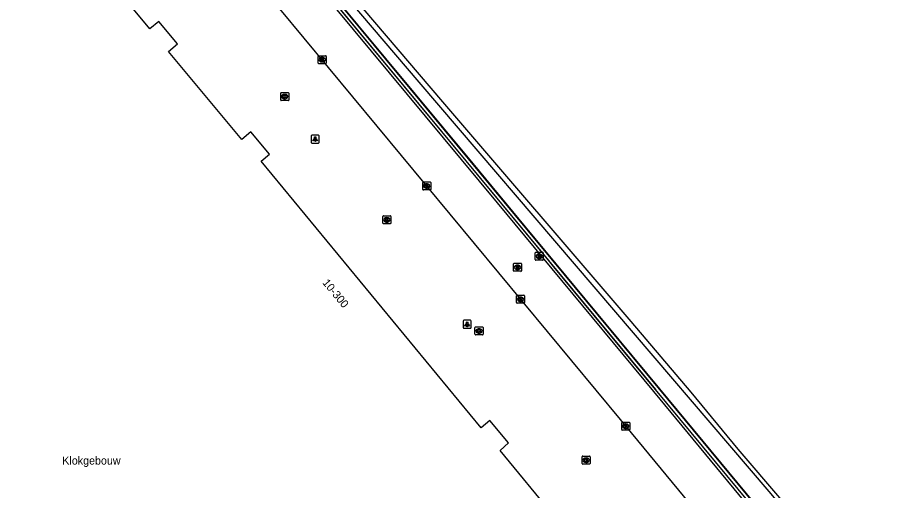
# Model space of a CAD drawing. Extents: x 159489 to 160304, y 383826 to 384530.
# Drawn here: x 159893.2 to 160002, y 384412.1 to 384471.2 of the extents above; entities that cross this region are included whole.
import ezdxf

# ---------------------------------------------------------------- set-up
doc = ezdxf.new("R2010")
doc.units = 0
for name, color, linetype in [('IMGEO_Geluidsscherm', 7, 'Continuous'), ('IMGEO_Grasland_overig', 7, 'Continuous'), ('IMGEO_Haag', 7, 'Continuous'), ('IMGEO_Kolk', 7, 'Continuous'), ('IMGEO_Lichtpunt', 7, 'Continuous'), ('IMGEO_Muur', 7, 'Continuous'), ('IMGEO_Openbare_ruimte_label', 7, 'Continuous'), ('IMGEO_Pand', 7, 'Continuous'), ('IMGEO_Pand_nummerreeks', 7, 'Continuous'), ('IMGEO_Rijbaan_lokaal_open', 7, 'Continuous'), ('IMGEO_Rioolput', 7, 'Continuous'), ('IMGEO_Spoorbaan_halfverhard', 7, 'Continuous'), ('IMGEO_Voetpad_open', 7, 'Continuous')]:
    doc.layers.add(name, color=color, linetype=linetype)

msp = doc.modelspace()

# ---------------------------------------------------------------- linework, layer by layer
at = {"layer": 'IMGEO_Geluidsscherm'}
msp.add_lwpolyline([(159996.84, 384398.86), (159995.8, 384397.93), (159985.33, 384410.56), (159973.49, 384424.83), (159966.82, 384432.89), (159956.73, 384445.07), (159950.18, 384452.99), (159935.78, 384470.29), (159919.57, 384489.88), (159907.37, 384504.6)], dxfattribs=at)
at = {"layer": 'IMGEO_Grasland_overig'}
msp.add_lwpolyline([(160026.2, 384365.55), (159987.17, 384412.02), (159943.42, 384463.15), (159908.45, 384504.17), (159906.71, 384506.09)], dxfattribs=at)
at = {"layer": 'IMGEO_Haag'}
for points in [[(159910.8, 384499.74), (159972.98, 384424.75)], [(159973.28, 384425), (159911.11, 384500)], [(160000, 384392.79), (159973.28, 384425)]]:
    msp.add_lwpolyline(points, dxfattribs=at)
at = {"layer": 'IMGEO_Kolk'}
for p, q in [((159930.82, 384465.51), (159930.82, 384466.36)), ((159930.89, 384466.44), (159931.74, 384466.44)), ((159931.3, 384466.22), (159931.33, 384466.22)), ((159931.33, 384465.66), (159931.3, 384465.66)), ((159931.82, 384466.36), (159931.82, 384465.51)), ((159931.74, 384465.44), (159930.89, 384465.44)), ((159926.13, 384460.91), (159926.13, 384461.76)), ((159926.21, 384461.84), (159927.06, 384461.84)), ((159926.62, 384461.62), (159926.65, 384461.62)), ((159927.13, 384461.76), (159927.13, 384460.91)), ((159927.06, 384460.84), (159926.21, 384460.84)), ((159926.64, 384461.06), (159926.62, 384461.06)), ((159943.88, 384449.74), (159943.88, 384450.6)), ((159943.96, 384450.67), (159944.81, 384450.67)), ((159944.37, 384450.45), (159944.39, 384450.45)), ((159944.88, 384450.6), (159944.88, 384449.74)), ((159944.81, 384449.67), (159943.96, 384449.67)), ((159944.39, 384449.89), (159944.37, 384449.89)), ((159938.9, 384445.52), (159938.9, 384446.37)), ((159938.98, 384446.44), (159939.83, 384446.44)), ((159939.39, 384446.22), (159939.42, 384446.22)), ((159939.9, 384446.37), (159939.9, 384445.52)), ((159939.83, 384445.44), (159938.98, 384445.44)), ((159939.41, 384445.66), (159939.39, 384445.66)), ((159955.6, 384435.6), (159955.6, 384436.45)), ((159955.68, 384436.52), (159956.53, 384436.52)), ((159956.09, 384436.3), (159956.12, 384436.3)), ((159956.6, 384436.45), (159956.6, 384435.6)), ((159956.53, 384435.52), (159955.68, 384435.52)), ((159956.11, 384435.74), (159956.09, 384435.74)), ((159950.41, 384431.64), (159950.41, 384432.49)), ((159950.49, 384432.56), (159951.34, 384432.56)), ((159950.9, 384432.34), (159950.93, 384432.34)), ((159951.42, 384432.49), (159951.42, 384431.64)), ((159951.34, 384431.56), (159950.49, 384431.56)), ((159950.92, 384431.78), (159950.9, 384431.78)), ((159968.74, 384419.74), (159968.74, 384420.59)), ((159968.82, 384420.66), (159969.67, 384420.66)), ((159969.23, 384420.44), (159969.25, 384420.44)), ((159969.74, 384420.59), (159969.74, 384419.74)), ((159969.67, 384419.66), (159968.82, 384419.66)), ((159969.25, 384419.88), (159969.23, 384419.88)), ((159963.79, 384415.5), (159963.79, 384416.35)), ((159963.87, 384416.42), (159964.72, 384416.42)), ((159964.28, 384416.2), (159964.31, 384416.2)), ((159964.3, 384415.64), (159964.28, 384415.64)), ((159964.8, 384416.35), (159964.8, 384415.5)), ((159964.72, 384415.42), (159963.87, 384415.42))]:
    msp.add_line(p, q, dxfattribs=at)
for points in [[(159930.82, 384465.51), (159930.82, 384466.36)], [(159930.89, 384466.44), (159931.74, 384466.44)], [(159931.14, 384466.14), (159931.26, 384466.14), (159931.26, 384465.98), (159931.39, 384466.14), (159931.55, 384466.14), (159931.41, 384465.99), (159931.56, 384465.74), (159931.41, 384465.74), (159931.32, 384465.9), (159931.26, 384465.83), (159931.26, 384465.74), (159931.14, 384465.74), (159931.14, 384466.14)], [(159931.82, 384466.36), (159931.82, 384465.51)], [(159931.74, 384465.44), (159930.89, 384465.44)], [(159926.13, 384460.91), (159926.13, 384461.76)], [(159926.21, 384461.84), (159927.06, 384461.84)], [(159926.45, 384461.54), (159926.58, 384461.54), (159926.58, 384461.39), (159926.71, 384461.54), (159926.87, 384461.54), (159926.72, 384461.39), (159926.88, 384461.14), (159926.72, 384461.14), (159926.64, 384461.3), (159926.58, 384461.24), (159926.58, 384461.14), (159926.45, 384461.14), (159926.45, 384461.54)], [(159927.13, 384461.76), (159927.13, 384460.91)], [(159927.06, 384460.84), (159926.21, 384460.84)], [(159943.88, 384449.74), (159943.88, 384450.6)], [(159943.96, 384450.67), (159944.81, 384450.67)], [(159944.2, 384450.37), (159944.33, 384450.37), (159944.33, 384450.22), (159944.45, 384450.37), (159944.62, 384450.37), (159944.47, 384450.22), (159944.63, 384449.97), (159944.47, 384449.97), (159944.39, 384450.13), (159944.33, 384450.07), (159944.33, 384449.97), (159944.2, 384449.97), (159944.2, 384450.37)], [(159944.88, 384450.6), (159944.88, 384449.74)], [(159944.81, 384449.67), (159943.96, 384449.67)], [(159938.9, 384445.52), (159938.9, 384446.37)], [(159938.98, 384446.44), (159939.83, 384446.44)], [(159939.22, 384446.14), (159939.35, 384446.14), (159939.35, 384445.99), (159939.48, 384446.14), (159939.64, 384446.14), (159939.49, 384445.99), (159939.65, 384445.74), (159939.49, 384445.74), (159939.41, 384445.91), (159939.35, 384445.84), (159939.35, 384445.74), (159939.22, 384445.74), (159939.22, 384446.14)], [(159939.9, 384446.37), (159939.9, 384445.52)], [(159939.83, 384445.44), (159938.98, 384445.44)], [(159955.6, 384435.6), (159955.6, 384436.45)], [(159955.68, 384436.52), (159956.53, 384436.52)], [(159955.92, 384436.22), (159956.05, 384436.22), (159956.05, 384436.07), (159956.18, 384436.22), (159956.34, 384436.22), (159956.2, 384436.07), (159956.35, 384435.82), (159956.2, 384435.82), (159956.11, 384435.99), (159956.05, 384435.92), (159956.05, 384435.82), (159955.92, 384435.82), (159955.92, 384436.22)], [(159956.6, 384436.45), (159956.6, 384435.6)], [(159956.53, 384435.52), (159955.68, 384435.52)], [(159950.41, 384431.64), (159950.41, 384432.49)], [(159950.49, 384432.56), (159951.34, 384432.56)], [(159950.73, 384432.26), (159950.86, 384432.26), (159950.86, 384432.11), (159950.99, 384432.26), (159951.15, 384432.26), (159951.01, 384432.11), (159951.16, 384431.86), (159951.01, 384431.86), (159950.92, 384432.03), (159950.86, 384431.96), (159950.86, 384431.86), (159950.73, 384431.86), (159950.73, 384432.26)], [(159951.42, 384432.49), (159951.42, 384431.64)], [(159951.34, 384431.56), (159950.49, 384431.56)], [(159968.74, 384419.74), (159968.74, 384420.59)], [(159968.82, 384420.66), (159969.67, 384420.66)], [(159969.06, 384420.36), (159969.19, 384420.36), (159969.19, 384420.21), (159969.31, 384420.36), (159969.48, 384420.36), (159969.33, 384420.21), (159969.49, 384419.96), (159969.33, 384419.96), (159969.25, 384420.13), (159969.19, 384420.06), (159969.19, 384419.96), (159969.06, 384419.96), (159969.06, 384420.36)], [(159969.74, 384420.59), (159969.74, 384419.74)], [(159969.67, 384419.66), (159968.82, 384419.66)], [(159963.79, 384415.5), (159963.79, 384416.35)], [(159963.87, 384416.42), (159964.72, 384416.42)], [(159964.11, 384416.12), (159964.24, 384416.12), (159964.24, 384415.97), (159964.37, 384416.12), (159964.53, 384416.12), (159964.39, 384415.97), (159964.54, 384415.72), (159964.39, 384415.72), (159964.3, 384415.89), (159964.24, 384415.82), (159964.24, 384415.72), (159964.11, 384415.72), (159964.11, 384416.12)], [(159964.8, 384416.35), (159964.8, 384415.5)], [(159964.72, 384415.42), (159963.87, 384415.42)]]:
    msp.add_lwpolyline(points, dxfattribs=at)
for centre, start, end in [((159930.89, 384466.36), 91.552, 178.448), ((159930.89, 384466.36), 91.552, 178.448), ((159931.74, 384466.36), 1.552, 88.448), ((159931.74, 384466.36), 1.552, 88.448), ((159930.89, 384465.51), 181.552, 268.448), ((159930.89, 384465.51), 181.552, 268.448), ((159931.74, 384465.51), 271.552, 358.448), ((159931.74, 384465.51), 271.552, 358.448), ((159926.21, 384461.76), 91.552, 178.448), ((159926.21, 384461.76), 91.552, 178.448), ((159927.06, 384461.76), 1.552, 88.448), ((159927.06, 384461.76), 1.552, 88.448), ((159926.21, 384460.91), 181.552, 268.448), ((159926.21, 384460.91), 181.552, 268.448), ((159927.06, 384460.91), 271.552, 358.448), ((159927.06, 384460.91), 271.552, 358.448), ((159943.96, 384450.59), 91.552, 178.448), ((159943.96, 384450.59), 91.552, 178.448), ((159944.81, 384450.59), 1.552, 88.448), ((159944.81, 384450.59), 1.552, 88.448), ((159943.96, 384449.74), 181.552, 268.448), ((159943.96, 384449.74), 181.552, 268.448), ((159944.81, 384449.74), 271.552, 358.448), ((159944.81, 384449.74), 271.552, 358.448), ((159938.98, 384446.37), 91.552, 178.448), ((159938.98, 384446.37), 91.552, 178.448), ((159939.83, 384446.37), 1.552, 88.448), ((159939.83, 384446.37), 1.552, 88.448), ((159938.98, 384445.52), 181.552, 268.448), ((159938.98, 384445.52), 181.552, 268.448), ((159939.83, 384445.52), 271.552, 358.448), ((159939.83, 384445.52), 271.552, 358.448), ((159955.68, 384436.45), 91.552, 178.448), ((159955.68, 384436.45), 91.552, 178.448), ((159956.53, 384436.45), 1.552, 88.448), ((159956.53, 384436.45), 1.552, 88.448), ((159955.68, 384435.6), 181.552, 268.448), ((159955.68, 384435.6), 181.552, 268.448), ((159956.53, 384435.6), 271.552, 358.448), ((159956.53, 384435.6), 271.552, 358.448), ((159950.49, 384432.49), 91.552, 178.448), ((159950.49, 384432.49), 91.552, 178.448), ((159951.34, 384432.49), 1.552, 88.448), ((159951.34, 384432.49), 1.552, 88.448), ((159950.49, 384431.64), 181.552, 268.448), ((159950.49, 384431.64), 181.552, 268.448), ((159951.34, 384431.64), 271.552, 358.448), ((159951.34, 384431.64), 271.552, 358.448), ((159968.82, 384420.59), 91.552, 178.448), ((159968.82, 384420.59), 91.552, 178.448), ((159969.67, 384420.59), 1.552, 88.448), ((159969.67, 384420.59), 1.552, 88.448), ((159968.82, 384419.74), 181.552, 268.448), ((159968.82, 384419.74), 181.552, 268.448), ((159969.67, 384419.74), 271.552, 358.448), ((159969.67, 384419.74), 271.552, 358.448), ((159963.87, 384416.35), 91.552, 178.448), ((159963.87, 384416.35), 91.552, 178.448), ((159964.72, 384416.35), 1.552, 88.448), ((159964.72, 384416.35), 1.552, 88.448), ((159963.87, 384415.5), 181.552, 268.448), ((159963.87, 384415.5), 181.552, 268.448), ((159964.72, 384415.5), 271.552, 358.448), ((159964.72, 384415.5), 271.552, 358.448)]:
    msp.add_arc(centre, 0.0765, start, end, dxfattribs=at)
for centre, major_axis, ratio, start_param, end_param in [((159931.3, 384465.94), (-0.387, 0.002), 0.722429, 4.712389, 7.853982), ((159931.33, 384465.94), (-0.39, 0.002), 0.717154, 1.570796, 4.712389), ((159926.62, 384461.34), (-0.387, 0.002), 0.722429, 4.712389, 7.853982), ((159926.64, 384461.34), (-0.39, 0.002), 0.717154, 1.570796, 4.712389), ((159944.37, 384450.17), (-0.387, 0.002), 0.722429, 4.712389, 7.853982), ((159944.39, 384450.17), (-0.39, 0.002), 0.717154, 1.570796, 4.712389), ((159939.39, 384445.94), (-0.387, 0.002), 0.722429, 4.712389, 7.853982), ((159939.41, 384445.94), (-0.39, 0.002), 0.717154, 1.570796, 4.712389), ((159956.09, 384436.02), (-0.387, 0.002), 0.722429, 4.712389, 7.853982), ((159956.11, 384436.02), (-0.39, 0.002), 0.717154, 1.570796, 4.712389), ((159950.9, 384432.06), (-0.387, 0.002), 0.722429, 4.712389, 7.853982), ((159950.93, 384432.06), (-0.39, 0.002), 0.717154, 1.570796, 4.712389), ((159969.23, 384420.16), (-0.387, 0.002), 0.722429, 4.712389, 7.853982), ((159969.25, 384420.16), (-0.39, 0.002), 0.717154, 1.570796, 4.712389), ((159964.28, 384415.92), (-0.387, 0.002), 0.722429, 4.712389, 7.853982), ((159964.31, 384415.92), (-0.39, 0.002), 0.717154, 1.570796, 4.712389)]:
    msp.add_ellipse(centre, major_axis=major_axis, ratio=ratio, start_param=start_param, end_param=end_param, dxfattribs=at)
at = {"layer": 'IMGEO_Lichtpunt'}
for p, q in [((159929.94, 384456.43), (159929.94, 384455.62)), ((159929.94, 384456.43), (159929.94, 384455.62)), ((159930.84, 384456.53), (159930.03, 384456.53)), ((159930.84, 384456.53), (159930.03, 384456.53)), ((159930.94, 384455.62), (159930.94, 384456.43)), ((159930.94, 384455.62), (159930.94, 384456.43)), ((159930.03, 384455.53), (159930.84, 384455.53)), ((159930.03, 384455.53), (159930.84, 384455.53)), ((159948.93, 384433.29), (159948.93, 384432.49)), ((159948.93, 384433.29), (159948.93, 384432.49)), ((159949.83, 384433.39), (159949.03, 384433.39)), ((159949.83, 384433.39), (159949.03, 384433.39)), ((159949.93, 384432.49), (159949.93, 384433.29)), ((159949.93, 384432.49), (159949.93, 384433.29)), ((159949.03, 384432.39), (159949.83, 384432.39)), ((159949.03, 384432.39), (159949.83, 384432.39))]:
    msp.add_line(p, q, dxfattribs=at)
for points in [[(159930.31, 384456.09), (159930.35, 384456.07), (159930.17, 384455.8), (159930.13, 384455.83), (159930.31, 384456.09)], [(159930.42, 384456.05), (159930.46, 384456.05), (159930.46, 384455.72), (159930.42, 384455.72), (159930.42, 384456.05)], [(159930.53, 384456.07), (159930.56, 384456.09), (159930.75, 384455.83), (159930.71, 384455.8), (159930.53, 384456.07)], [(159949.31, 384432.96), (159949.34, 384432.93), (159949.16, 384432.67), (159949.12, 384432.69), (159949.31, 384432.96)], [(159949.52, 384432.93), (159949.56, 384432.96), (159949.74, 384432.69), (159949.7, 384432.67), (159949.52, 384432.93)], [(159949.41, 384432.91), (159949.46, 384432.91), (159949.46, 384432.59), (159949.41, 384432.59), (159949.41, 384432.91)]]:
    msp.add_lwpolyline(points, dxfattribs=at)
for centre in [(159930.44, 384456.23), (159949.43, 384433.09)]:
    msp.add_circle(centre, 0.0994, dxfattribs=at)
for centre, start, end in [((159930.03, 384456.43), 90, 180), ((159930.03, 384456.43), 90, 180), ((159930.84, 384456.43), 0, 90), ((159930.84, 384456.43), 0, 90), ((159930.03, 384455.62), 180, 270), ((159930.03, 384455.62), 180, 270), ((159930.84, 384455.62), 270, 0), ((159930.84, 384455.62), 270, 360), ((159949.03, 384433.29), 90, 180), ((159949.03, 384433.29), 90, 180), ((159949.83, 384433.29), 0, 90), ((159949.83, 384433.29), 0, 90), ((159949.03, 384432.49), 180, 270), ((159949.03, 384432.49), 180, 270), ((159949.83, 384432.49), 270, 0), ((159949.83, 384432.49), 270, 360)]:
    msp.add_arc(centre, 0.0946, start, end, dxfattribs=at)
at = {"layer": 'IMGEO_Muur'}
for points in [[(159972.98, 384424.75), (159960.28, 384440.06), (159958.87, 384441.76), (159910.8, 384499.74)], [(159911.11, 384500), (159959.48, 384441.65), (159960.5, 384440.42), (159973.28, 384425)], [(159999.69, 384392.53), (159972.98, 384424.75)], [(159973.28, 384425), (159995.76, 384397.9)]]:
    msp.add_lwpolyline(points, dxfattribs=at)
at = {"layer": 'IMGEO_Pand'}
msp.add_lwpolyline([(159974.39, 384391.87), (159962.72, 384406.06), (159963.78, 384406.98), (159961.5, 384409.82), (159960.36, 384408.9), (159953.54, 384417.14), (159954.58, 384418.07), (159952.27, 384420.88), (159951.16, 384419.97), (159923.68, 384453.26), (159924.73, 384454.14), (159922.38, 384456.94), (159921.28, 384455.99), (159912.13, 384466.99), (159913.24, 384467.92), (159910.91, 384470.71), (159909.78, 384469.82), (159892.67, 384490.42), (159892.36, 384490.16), (159889.97, 384493.05)], dxfattribs=at)
at = {"layer": 'IMGEO_Rijbaan_lokaal_open'}
msp.add_lwpolyline([(159985.12, 384400.97), (159968.57, 384420.98), (159910.82, 384490.67), (159910.26, 384491.47)], dxfattribs=at)
at = {"layer": 'IMGEO_Rioolput'}
for p, q in [((159957.93, 384440.97), (159957.93, 384441.82)), ((159958.01, 384441.89), (159958.86, 384441.89)), ((159958.42, 384441.67), (159958.45, 384441.67)), ((159958.93, 384441.82), (159958.93, 384440.97)), ((159958.86, 384440.89), (159958.01, 384440.89)), ((159958.44, 384441.11), (159958.42, 384441.11)), ((159955.22, 384439.58), (159955.22, 384440.43)), ((159955.3, 384440.51), (159956.15, 384440.51)), ((159956.15, 384439.51), (159955.3, 384439.51)), ((159955.71, 384440.29), (159955.73, 384440.29)), ((159955.73, 384439.73), (159955.71, 384439.73)), ((159956.22, 384440.43), (159956.22, 384439.58))]:
    msp.add_line(p, q, dxfattribs=at)
for points in [[(159957.93, 384440.97), (159957.93, 384441.82)], [(159958.01, 384441.89), (159958.86, 384441.89)], [(159958.93, 384441.82), (159958.93, 384440.97)], [(159958.86, 384440.89), (159958.01, 384440.89)], [(159958.52, 384441.59), (159958.27, 384441.59), (159958.27, 384441.19)], [(159958.27, 384441.19), (159958.39, 384441.19), (159958.39, 384441.35), (159958.41, 384441.35)], [(159958.45, 384441.51), (159958.39, 384441.51), (159958.39, 384441.43)], [(159958.39, 384441.43), (159958.45, 384441.43)], [(159958.45, 384441.32), (159958.52, 384441.19), (159958.66, 384441.19), (159958.6, 384441.32)], [(159955.22, 384439.58), (159955.22, 384440.43)], [(159955.3, 384440.51), (159956.15, 384440.51)], [(159956.15, 384439.51), (159955.3, 384439.51)], [(159955.81, 384440.21), (159955.56, 384440.21), (159955.56, 384439.81)], [(159955.56, 384439.81), (159955.68, 384439.81), (159955.68, 384439.97), (159955.69, 384439.97)], [(159955.74, 384440.13), (159955.68, 384440.13), (159955.68, 384440.05)], [(159955.68, 384440.05), (159955.73, 384440.05)], [(159955.74, 384439.94), (159955.81, 384439.81), (159955.95, 384439.81), (159955.89, 384439.93)], [(159956.22, 384440.43), (159956.22, 384439.58)]]:
    msp.add_lwpolyline(points, dxfattribs=at)
for centre, radius, start, end in [((159958.01, 384441.82), 0.0765, 91.552, 178.448), ((159958.01, 384441.82), 0.0765, 91.552, 178.448), ((159958.86, 384441.82), 0.0765, 1.552, 88.448), ((159958.86, 384441.82), 0.0765, 1.552, 88.448), ((159958.01, 384440.97), 0.0765, 181.552, 268.448), ((159958.01, 384440.97), 0.0765, 181.552, 268.448), ((159958.4, 384441.3), 0.0533, 26.0293, 88.6989), ((159958.45, 384441.41), 0.0964, 77.0061, 93.1865), ((159958.43, 384441.62), 0.19, 274.7715, 282.9687), ((159958.47, 384441.47), 0.0378, 276.6634, 79.6772), ((159958.52, 384441.48), 0.109, 350.3612, 89.416), ((159958.52, 384441.48), 0.112, 277.5842, 350.9817), ((159958.5, 384441.26), 0.108, 29.5134, 73.7905), ((159958.86, 384440.97), 0.0765, 271.552, 358.448), ((159958.86, 384440.97), 0.0765, 271.552, 358.448), ((159955.3, 384440.43), 0.0765, 91.552, 178.448), ((159955.3, 384440.43), 0.0765, 91.552, 178.448), ((159955.3, 384439.58), 0.0765, 181.552, 268.448), ((159955.3, 384439.58), 0.0765, 181.552, 268.448), ((159955.69, 384439.92), 0.0533, 26.0293, 88.6989), ((159955.72, 384440.24), 0.19, 274.7715, 282.9687), ((159955.74, 384440.03), 0.0964, 77.0061, 93.1865), ((159955.76, 384440.09), 0.0378, 276.6634, 79.6772), ((159955.81, 384440.1), 0.109, 350.3612, 89.416), ((159955.81, 384440.1), 0.112, 277.5842, 350.9817), ((159955.79, 384439.88), 0.108, 29.5134, 73.7905), ((159956.15, 384440.43), 0.0765, 1.552, 88.448), ((159956.15, 384440.43), 0.0765, 1.552, 88.448), ((159956.15, 384439.58), 0.0765, 271.552, 358.448), ((159956.15, 384439.58), 0.0765, 271.552, 358.448)]:
    msp.add_arc(centre, radius, start, end, dxfattribs=at)
for centre, major_axis, ratio, start_param, end_param in [((159958.42, 384441.39), (-0.387, 0.002), 0.722429, 4.712389, 7.853982), ((159958.44, 384441.39), (-0.39, 0.002), 0.717154, 1.570796, 4.712389), ((159955.71, 384440.01), (-0.387, 0.002), 0.722429, 4.712389, 7.853982), ((159955.73, 384440.01), (-0.39, 0.002), 0.717154, 1.570796, 4.712389)]:
    msp.add_ellipse(centre, major_axis=major_axis, ratio=ratio, start_param=start_param, end_param=end_param, dxfattribs=at)
at = {"layer": 'IMGEO_Spoorbaan_halfverhard'}
msp.add_lwpolyline([(159907.13, 384507.74), (159908.52, 384504.92), (159920.28, 384491.07), (159927.89, 384482.33), (159946.35, 384460.67), (159969.9, 384433.23), (159977.39, 384424.43), (159983.25, 384417.29), (159999.61, 384398.19), (160010.33, 384385.39), (160016.3, 384378.33), (160021.13, 384372.59), (160033.46, 384357.94), (160037.96, 384352.46), (160040.86, 384349.27), (160051.17, 384337.04), (160057.72, 384329.19), (160064.73, 384320.79), (160078.43, 384304.36), (160083.82, 384298.03), (160092.41, 384287.75)], dxfattribs=at)
at = {"layer": 'IMGEO_Voetpad_open'}
msp.add_lwpolyline([(159914.95, 384494.14), (159953.17, 384448.05), (159959.99, 384439.83), (159972.7, 384424.5), (159994.73, 384397.79)], dxfattribs=at)

# ---------------------------------------------------------------- texts
at = {"layer": 'IMGEO_Openbare_ruimte_label'}
msp.add_text('Klokgebouw', height=1, dxfattribs=at).set_placement((159898.84, 384415.37))
at = {"layer": 'IMGEO_Pand_nummerreeks'}
msp.add_text('10-300', height=1, rotation=309.6485, dxfattribs=at).set_placement((159931.29, 384438.05))

doc.saveas('drawing.dxf')
